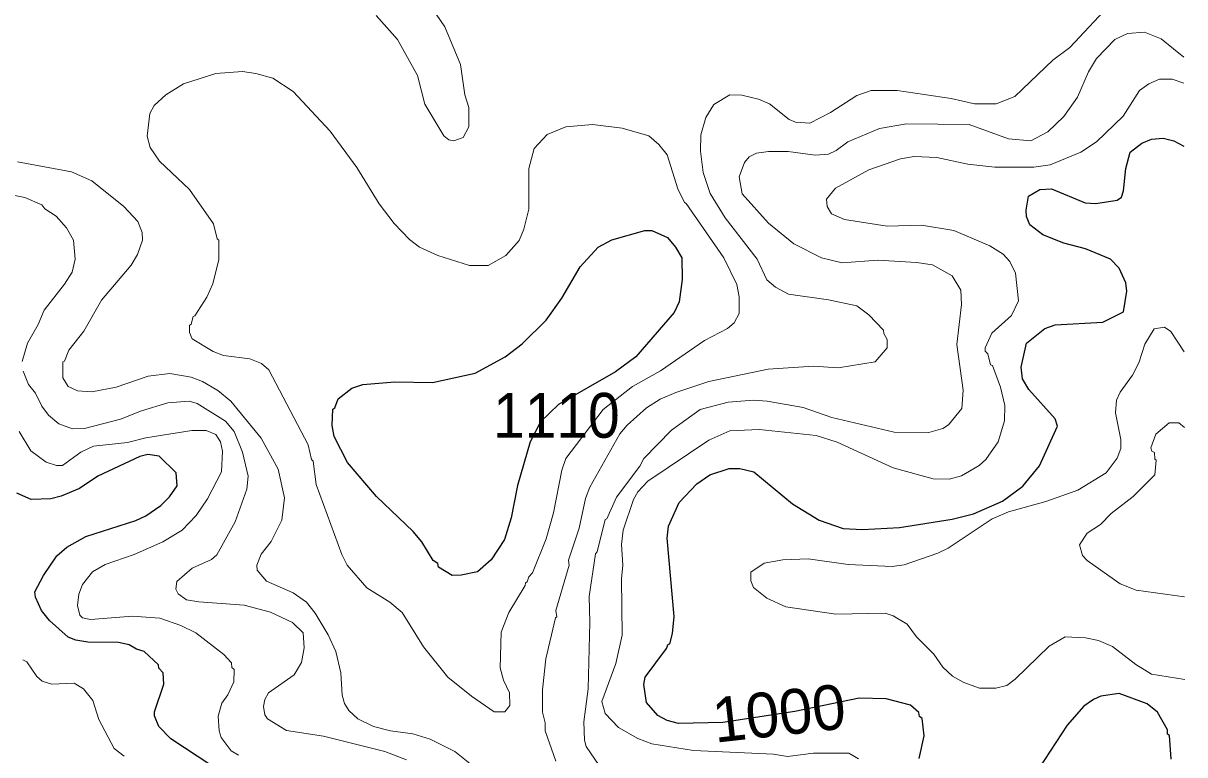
# Model space of a CAD drawing. Extents: x 447.8 to 473.9, y 7733.1 to 7760.8.
# Drawn here: x 471.833 to 473.906, y 7749.167 to 7750.473 of the extents above; entities that cross this region are included whole.
import ezdxf
from ezdxf.enums import TextEntityAlignment as Align

# ---------------------------------------------------------------- set-up
doc = ezdxf.new("R2010")
doc.units = 0
doc.header["$LTSCALE"] = 0.032
doc.layers.add('1', color=7, linetype='Continuous', lineweight=25)
doc.layers.add('2', color=7, linetype='Continuous', lineweight=13)
doc.layers.add('21', color=7, linetype='Continuous')
doc.layers.add('61', color=7, linetype='Continuous')

msp = doc.modelspace()

# ---------------------------------------------------------------- linework, layer by layer
at = {"layer": '1'}
for points in [[(473.8297, 7750.2588), (473.8472, 7750.2661), (473.8676, 7750.268), (473.8869, 7750.2632), (473.905, 7750.2534)], [(473.4325, 7749.1606), (473.4411, 7749.2009), (473.4375, 7749.2317), (473.4332, 7749.2353), (473.4315, 7749.2427), (473.417, 7749.256), (473.3736, 7749.2669), (473.3252, 7749.2684), (473.2107, 7749.2446), (473.0817, 7749.2247), (473.0027, 7749.2227), (472.9824, 7749.2285), (472.9659, 7749.2374), (472.9455, 7749.2602), (472.9412, 7749.2924), (472.9433, 7749.3055), (472.9817, 7749.3571), (472.9844, 7749.3644), (472.9876, 7749.3651), (472.9924, 7749.3834), (472.9954, 7749.4138), (472.9829, 7749.5537), (472.9851, 7749.5751), (473.004, 7749.6175), (473.0354, 7749.6506), (473.0589, 7749.6668), (473.0934, 7749.678), (473.1126, 7749.678), (473.1372, 7749.6725), (473.2066, 7749.615), (473.254, 7749.5857), (473.297, 7749.571), (473.331, 7749.5692), (473.3973, 7749.5726), (473.4913, 7749.5875), (473.5291, 7749.5971), (473.5809, 7749.62), (473.6173, 7749.6466), (473.6474, 7749.6832), (473.6792, 7749.7535), (473.6749, 7749.7668), (473.6281, 7749.8191), (473.6168, 7749.8384), (473.6145, 7749.8591), (473.6242, 7749.902), (473.6569, 7749.9281), (473.675, 7749.9344), (473.76, 7749.9392), (473.7973, 7749.9578), (473.8028, 7749.995), (473.8013, 7750.0094), (473.7892, 7750.036), (473.7739, 7750.052), (473.7291, 7750.0703), (473.6906, 7750.0807), (473.6532, 7750.0955), (473.6301, 7750.113), (473.6242, 7750.1278), (473.6234, 7750.1394), (473.6278, 7750.1646), (473.6477, 7750.1764), (473.6686, 7750.1774), (473.7286, 7750.1526), (473.7478, 7750.1511), (473.7855, 7750.1574), (473.7932, 7750.1626), (473.7968, 7750.1738), (473.8012, 7750.2135), (473.8091, 7750.2428), (473.8297, 7750.2588)], [(471.8543, 7749.4581), (471.8693, 7749.4873), (471.8932, 7749.5223), (471.9113, 7749.5379), (471.9452, 7749.5569), (472.0345, 7749.5856), (472.0521, 7749.5938), (472.079, 7749.6124), (472.0946, 7749.6279), (472.1081, 7749.6471), (472.1063, 7749.6705), (472.0763, 7749.7003), (472.0556, 7749.703), (472.0417, 7749.6997), (471.9666, 7749.6646), (471.9339, 7749.6426), (471.901, 7749.6285), (471.8826, 7749.6243), (471.8474, 7749.6229), (471.8221, 7749.634)], [(471.9273, 7749.3717), (471.9138, 7749.3773), (471.8803, 7749.4066), (471.8659, 7749.4248), (471.8551, 7749.4485), (471.8543, 7749.4581)], [(472.1681, 7749.1486), (472.0968, 7749.1958), (472.0752, 7749.2176), (472.0675, 7749.2369), (472.0674, 7749.2436), (472.0846, 7749.2934), (472.0834, 7749.3133), (472.0756, 7749.3219), (472.0746, 7749.3277), (472.049, 7749.3518), (472.0356, 7749.3558), (472.0227, 7749.3637), (472.0033, 7749.3678), (471.9484, 7749.3679), (471.9273, 7749.3717)], [(473.8821, 7749.1594), (473.8789, 7749.2016), (473.8757, 7749.2039), (473.8754, 7749.2118), (473.858, 7749.2435), (473.8391, 7749.2578), (473.7894, 7749.2763), (473.7567, 7749.2715), (473.7435, 7749.266), (473.7264, 7749.2538), (473.6967, 7749.22), (473.636, 7749.1273)]]:
    msp.add_lwpolyline(points, dxfattribs=at)
msp.add_lwpolyline([(472.564, 7749.8319), (472.6398, 7749.8484), (472.6938, 7749.8777), (472.7236, 7749.9007), (472.7665, 7749.9428), (472.7944, 7749.9824), (472.8271, 7750.0384), (472.8593, 7750.0732), (472.8841, 7750.0864), (472.9426, 7750.1029), (472.9551, 7750.1029), (472.983, 7750.0904), (472.9977, 7750.0735), (473.0087, 7750.054), (473.0092, 7750.0155), (473.0042, 7749.9759), (472.9952, 7749.9566), (472.9268, 7749.8773), (472.8904, 7749.8509), (472.7889, 7749.7923), (472.7566, 7749.7614), (472.738, 7749.7256), (472.7158, 7749.6476), (472.7045, 7749.5899), (472.6925, 7749.5515), (472.6683, 7749.5152), (472.6441, 7749.494), (472.615, 7749.4876), (472.5991, 7749.4873), (472.5746, 7749.5021), (472.5736, 7749.5083), (472.5652, 7749.5138), (472.5448, 7749.5474), (472.5296, 7749.566), (472.4641, 7749.6283), (472.4123, 7749.6888), (472.3881, 7749.7354), (472.3848, 7749.7547), (472.3861, 7749.7842), (472.3894, 7749.7864), (472.3952, 7749.8023), (472.4201, 7749.8215), (472.4393, 7749.8279), (472.4966, 7749.8327)], close=True, dxfattribs=at)
at = {"layer": '2'}
for points in [[(473.7795, 7750.5133), (473.7014, 7750.4296), (473.671, 7750.4071), (473.6029, 7750.3424), (473.5698, 7750.3291), (473.5314, 7750.329), (473.4896, 7750.3385), (473.3931, 7750.353), (473.3465, 7750.3532), (473.3213, 7750.3443), (473.274, 7750.3134), (473.2374, 7750.2945), (473.2114, 7750.2966), (473.2003, 7750.3011), (473.1655, 7750.3289), (473.1459, 7750.3373), (473.1161, 7750.3449), (473.0944, 7750.345), (473.0657, 7750.3277), (473.0514, 7750.305), (473.0428, 7750.2741), (473.0421, 7750.2449), (473.0469, 7750.2068), (473.0594, 7750.1693), (473.0861, 7750.1256), (473.1434, 7750.0518), (473.1603, 7750.015), (473.1757, 7750.002), (473.1989, 7749.9891), (473.2704, 7749.9793), (473.3214, 7749.9687), (473.3426, 7749.9522), (473.369, 7749.9249), (473.3692, 7749.9189), (473.3755, 7749.9086), (473.3755, 7749.8933), (473.3539, 7749.8683), (473.288, 7749.8577), (473.2435, 7749.8609), (473.1626, 7749.8553), (473.0567, 7749.8336), (472.9981, 7749.8141), (472.9702, 7749.8017), (472.9455, 7749.7866), (472.9112, 7749.7556), (472.8982, 7749.7403), (472.8444, 7749.6451), (472.8368, 7749.6247), (472.8254, 7749.5716), (472.8068, 7749.5145), (472.8078, 7749.5058), (472.784, 7749.4249), (472.7855, 7749.4131), (472.7831, 7749.4116), (472.7661, 7749.3387), (472.76, 7749.2831), (472.76, 7749.243), (472.7647, 7749.2239), (472.7648, 7749.21), (472.784, 7749.1555)], [(472.4635, 7750.4866), (472.5012, 7750.4439), (472.5373, 7750.3796), (472.55, 7750.3287), (472.5843, 7750.2722), (472.5932, 7750.2649), (472.6016, 7750.2633), (472.6188, 7750.269), (472.6285, 7750.2879), (472.6284, 7750.3225), (472.6217, 7750.3453), (472.614, 7750.3995), (472.5859, 7750.4668), (472.5705, 7750.4895)], [(472.8613, 7749.1481), (472.8382, 7749.1817), (472.8351, 7749.1935), (472.8337, 7749.2259), (472.8416, 7749.2847), (472.8449, 7749.404), (472.8433, 7749.4495), (472.8545, 7749.5259), (472.8576, 7749.5293), (472.8722, 7749.5871), (472.8752, 7749.5885), (472.8923, 7749.627), (472.9336, 7749.6826), (472.9407, 7749.6963), (472.9904, 7749.7469), (473.0416, 7749.7834), (473.0914, 7749.7967), (473.1366, 7749.7999), (473.1613, 7749.7983), (473.2255, 7749.7869), (473.2768, 7749.7693), (473.388, 7749.7431), (473.4496, 7749.7422), (473.4746, 7749.7493), (473.4846, 7749.7563), (473.5085, 7749.7855), (473.5109, 7749.8179), (473.4997, 7749.8996), (473.5077, 7749.9711), (473.5069, 7749.9968), (473.4914, 7750.0221), (473.4563, 7750.0417), (473.4277, 7750.046), (473.3584, 7750.0501), (473.2949, 7750.0452), (473.2582, 7750.054), (473.2085, 7750.079), (473.1634, 7750.1162), (473.1164, 7750.1683), (473.111, 7750.1991), (473.1207, 7750.2247), (473.1292, 7750.2348), (473.1421, 7750.2409), (473.1632, 7750.2439), (473.1988, 7750.2439), (473.2469, 7750.2376), (473.2703, 7750.2393), (473.2844, 7750.2457), (473.305, 7750.2616), (473.3617, 7750.285), (473.41, 7750.2936), (473.5215, 7750.2921), (473.5916, 7750.2665), (473.6317, 7750.2633), (473.6622, 7750.2789), (473.6905, 7750.3063), (473.7149, 7750.3411), (473.7345, 7750.3863), (473.7486, 7750.4101), (473.7817, 7750.4438), (473.8042, 7750.4549), (473.8343, 7750.4571), (473.8643, 7750.445), (473.8863, 7750.4272), (473.9048, 7750.4123)], [(473.9048, 7750.3661), (473.884, 7750.373), (473.8612, 7750.373), (473.842, 7750.365), (473.8259, 7750.3528), (473.7963, 7750.3072), (473.7488, 7750.2614), (473.7208, 7750.2426), (473.6663, 7750.2201), (473.6371, 7750.216), (473.5673, 7750.216), (473.5192, 7750.2216), (473.4639, 7750.2335), (473.4233, 7750.2351), (473.3989, 7750.2309), (473.3425, 7750.2115), (473.2828, 7750.1784), (473.2668, 7750.159), (473.2682, 7750.1457), (473.276, 7750.1329), (473.2994, 7750.1224), (473.3752, 7750.111), (473.4367, 7750.1125), (473.4945, 7750.1028), (473.5585, 7750.0755), (473.5821, 7750.0606), (473.5943, 7750.0476), (473.6045, 7750.0266), (473.6094, 7749.9772), (473.5974, 7749.9513), (473.5618, 7749.9198), (473.5503, 7749.8934), (473.5503, 7749.8875), (473.555, 7749.8829), (473.5599, 7749.8635), (473.563, 7749.8621), (473.5776, 7749.8236), (473.5855, 7749.7906), (473.5847, 7749.7633), (473.5734, 7749.7259), (473.5516, 7749.694), (473.5396, 7749.6834), (473.5079, 7749.665), (473.4861, 7749.6589), (473.4574, 7749.6595), (473.3862, 7749.6792), (473.2859, 7749.7254), (473.2488, 7749.7373), (473.1469, 7749.7478), (473.0947, 7749.7454), (473.0571, 7749.7289), (472.948, 7749.6554), (472.9303, 7749.6368), (472.9223, 7749.6229), (472.9043, 7749.5681), (472.9009, 7749.5423), (472.9034, 7749.5055), (472.9009, 7749.4811), (472.9025, 7749.3807), (472.8913, 7749.3301), (472.8658, 7749.262), (472.8722, 7749.2407), (472.896, 7749.216), (472.9301, 7749.1962), (472.9551, 7749.1869), (473.0295, 7749.1749), (473.1726, 7749.1682), (473.1972, 7749.1643), (473.2437, 7749.1698), (473.3067, 7749.17), (473.3241, 7749.1602)], [(472.6482, 7749.1372), (472.6034, 7749.1728), (472.5596, 7749.1952), (472.5287, 7749.2044), (472.4889, 7749.2096), (472.4585, 7749.2179), (472.4303, 7749.2312), (472.4144, 7749.2463), (472.407, 7749.2587), (472.4024, 7749.2738), (472.4, 7749.3135), (472.3915, 7749.3516), (472.3775, 7749.3814), (472.3543, 7749.4199), (472.3388, 7749.4394), (472.315, 7749.456), (472.2675, 7749.4773), (472.2512, 7749.4967), (472.2502, 7749.5055), (472.2579, 7749.5252), (472.2761, 7749.548), (472.2947, 7749.586), (472.2996, 7749.6259), (472.2884, 7749.6767), (472.2581, 7749.7325), (472.2038, 7749.7982), (472.1809, 7749.8172), (472.1534, 7749.8334), (472.133, 7749.8415), (472.0948, 7749.848), (472.0564, 7749.8432), (471.9991, 7749.8233), (471.9561, 7749.8152), (471.9301, 7749.8171), (471.9138, 7749.8246), (471.9039, 7749.8402), (471.904, 7749.8685), (471.9069, 7749.8698), (471.9149, 7749.8894), (471.9414, 7749.9234), (471.9731, 7749.9788), (472.0258, 7750.0414), (472.0371, 7750.0602), (472.0465, 7750.0857), (472.0456, 7750.0997), (472.0382, 7750.1193), (472.0131, 7750.146), (471.9558, 7750.1917), (471.9195, 7750.208), (471.8233, 7750.2256)], [(471.8032, 7750.1686), (471.8364, 7750.1622), (471.8666, 7750.1487), (471.8722, 7750.1417), (471.8923, 7750.1287), (471.9108, 7750.108), (471.9229, 7750.0855), (471.9263, 7750.052), (471.9205, 7750.0289), (471.9072, 7750.007), (471.8708, 7749.9607), (471.8602, 7749.9355), (471.841, 7749.9019), (471.8317, 7749.8692)], [(473.9056, 7749.8867), (473.8817, 7749.9229), (473.8704, 7749.9305), (473.8519, 7749.9274), (473.8353, 7749.9003), (473.8243, 7749.867), (473.8131, 7749.8449), (473.7909, 7749.8142), (473.7844, 7749.7999), (473.7828, 7749.7774), (473.7924, 7749.7299), (473.7923, 7749.7137), (473.7859, 7749.6966), (473.7664, 7749.6707), (473.7156, 7749.6397), (473.6587, 7749.6191), (473.5917, 7749.601), (473.5624, 7749.5886), (473.4843, 7749.536), (473.4658, 7749.5269), (473.4056, 7749.5065), (473.3839, 7749.5034), (473.3059, 7749.5066), (473.2344, 7749.5169), (473.1892, 7749.5153), (473.1558, 7749.5089), (473.1319, 7749.4934), (473.1319, 7749.4774), (473.1365, 7749.466), (473.1604, 7749.4469), (473.1943, 7749.4312), (473.2838, 7749.4184), (473.3715, 7749.42), (473.3862, 7749.415), (473.4109, 7749.4003), (473.4276, 7749.3776), (473.4586, 7749.3465), (473.4744, 7749.3235), (473.492, 7749.3074), (473.512, 7749.2964), (473.5403, 7749.2862), (473.5695, 7749.286), (473.589, 7749.2911), (473.6037, 7749.3019), (473.6643, 7749.361), (473.6928, 7749.3775), (473.7291, 7749.3759), (473.7522, 7749.371), (473.7773, 7749.3606), (473.8193, 7749.3281), (473.8468, 7749.3113), (473.9064, 7749.3017)], [(471.8333, 7749.8519), (471.8429, 7749.8282), (471.8553, 7749.8125), (471.8665, 7749.7897), (471.8783, 7749.7732), (471.8968, 7749.7579), (471.9214, 7749.7487), (471.9427, 7749.7493), (472.0071, 7749.7664), (472.0443, 7749.781), (472.0916, 7749.7952), (472.1298, 7749.7983), (472.1439, 7749.7944), (472.1945, 7749.7629), (472.21, 7749.7442), (472.2248, 7749.7074), (472.2347, 7749.6643), (472.2324, 7749.6412), (472.2114, 7749.5832), (472.1791, 7749.524), (472.1695, 7749.5159), (472.1347, 7749.5001), (472.1077, 7749.4763)], [(472.189, 7749.7092), (472.1852, 7749.7258), (472.1769, 7749.7387), (472.16, 7749.7462), (472.1343, 7749.7462), (472.052, 7749.7331), (472.0196, 7749.7246), (471.9587, 7749.7182), (471.9364, 7749.7073), (471.9034, 7749.6837), (471.8926, 7749.6837), (471.8744, 7749.6893), (471.8472, 7749.7099), (471.8263, 7749.7444)], [(473.9058, 7749.7512), (473.8959, 7749.7596), (473.8784, 7749.7598), (473.855, 7749.7397), (473.846, 7749.7152), (473.8476, 7749.7089), (473.8523, 7749.7066), (473.853, 7749.6951), (473.8556, 7749.693), (473.8531, 7749.6671), (473.8145, 7749.6282), (473.7753, 7749.5976), (473.756, 7749.5783), (473.7323, 7749.5625), (473.7187, 7749.5418), (473.7241, 7749.5231), (473.7321, 7749.5142), (473.7914, 7749.4725), (473.8196, 7749.4609), (473.9062, 7749.4492)], [(472.0828, 7749.5472), (472.117, 7749.5679), (472.1419, 7749.5945), (472.1621, 7749.6238), (472.1875, 7749.672), (472.189, 7749.7092)], [(472.2176, 7749.1663), (472.2048, 7749.1741), (472.1865, 7749.1978), (472.1828, 7749.2099), (472.1812, 7749.236), (472.1876, 7749.2593), (472.1988, 7749.2741), (472.209, 7749.2975), (472.21, 7749.3193), (472.2054, 7749.323), (472.205, 7749.3311), (472.1913, 7749.3464), (472.1417, 7749.385), (472.1148, 7749.3978), (472.0769, 7749.4111), (472.0285, 7749.4144), (471.9532, 7749.4088), (471.9393, 7749.4119), (471.9347, 7749.4166), (471.9304, 7749.4336), (471.9327, 7749.454), (471.9391, 7749.4712), (471.9573, 7749.4935), (471.9798, 7749.5068), (472.0311, 7749.5244), (472.0828, 7749.5472)], [(472.1077, 7749.4763), (472.106, 7749.463), (472.1099, 7749.4545), (472.1249, 7749.4439), (472.147, 7749.4399), (472.2279, 7749.4343)], [(472.2279, 7749.4343), (472.2747, 7749.4219), (472.3142, 7749.4031), (472.3332, 7749.3849), (472.335, 7749.3578), (472.3303, 7749.332), (472.3169, 7749.3097), (472.2711, 7749.2778), (472.2646, 7749.2657), (472.2622, 7749.2533), (472.2646, 7749.2384), (472.2691, 7749.2313), (472.303, 7749.2103), (472.369, 7749.2003), (472.4788, 7749.1727), (472.5172, 7749.1582)], [(471.8329, 7749.3365), (471.84, 7749.3329), (471.8577, 7749.3067), (471.8672, 7749.2986), (471.8845, 7749.2934), (471.9242, 7749.2949), (471.9409, 7749.285), (471.9576, 7749.2643), (471.9681, 7749.2304), (471.9954, 7749.1785), (472.0135, 7749.1644)]]:
    msp.add_lwpolyline(points, dxfattribs=at)
msp.add_lwpolyline([(472.9022, 7750.2857), (472.9502, 7750.2721), (472.9675, 7750.2568), (472.9827, 7750.2383), (473.0014, 7750.1776), (473.0134, 7750.1528), (473.0168, 7750.1513), (473.0837, 7750.054), (473.1069, 7750.0067), (473.1109, 7749.9845), (473.1109, 7749.955), (473.1023, 7749.9381), (473.0901, 7749.9282), (473.049, 7749.9069), (472.971, 7749.8525), (472.9208, 7749.8243), (472.8686, 7749.7838), (472.8019, 7749.6963), (472.7949, 7749.6754), (472.7799, 7749.5992), (472.7667, 7749.5525), (472.7422, 7749.4919), (472.7356, 7749.485), (472.7326, 7749.4756), (472.7296, 7749.4743), (472.7292, 7749.4696), (472.7003, 7749.421), (472.6861, 7749.386), (472.6846, 7749.3222), (472.6907, 7749.3004), (472.7012, 7749.2776), (472.7021, 7749.2552), (472.6929, 7749.2437), (472.6737, 7749.2436), (472.6332, 7749.2716), (472.591, 7749.3059), (472.5476, 7749.3596), (472.5095, 7749.421), (472.4879, 7749.4396), (472.4469, 7749.465), (472.4117, 7749.5055), (472.4021, 7749.5248), (472.3561, 7749.6498), (472.351, 7749.6915), (472.3479, 7749.6945), (472.3418, 7749.7203), (472.2717, 7749.8544), (472.2587, 7749.8656), (472.2377, 7749.874), (472.191, 7749.8801), (472.1721, 7749.887), (472.135, 7749.9094), (472.13, 7749.9208), (472.1299, 7749.9334), (472.133, 7749.9357), (472.1366, 7749.9493), (472.1399, 7749.9507), (472.1611, 7749.9843), (472.1719, 7750.0078), (472.1827, 7750.0513), (472.1827, 7750.0857), (472.1796, 7750.0879), (472.173, 7750.1148), (472.13, 7750.1764), (472.0765, 7750.2268), (472.0598, 7750.2513), (472.0546, 7750.2717), (472.0591, 7750.3118), (472.0673, 7750.3262), (472.0879, 7750.3451), (472.1195, 7750.365), (472.177, 7750.3835), (472.225, 7750.3867), (472.2487, 7750.3834), (472.2789, 7750.3747), (472.3153, 7750.351), (472.3813, 7750.2803), (472.4287, 7750.2158), (472.4687, 7750.1509), (472.4954, 7750.1154), (472.523, 7750.0867), (472.5405, 7750.0731), (472.5733, 7750.0583), (472.6297, 7750.0404), (472.6634, 7750.0403), (472.6946, 7750.0585), (472.7187, 7750.085), (472.7271, 7750.1055), (472.7358, 7750.1411), (472.7359, 7750.2138), (472.7454, 7750.2493), (472.7682, 7750.2745), (472.8016, 7750.288), (472.8496, 7750.292)], close=True, dxfattribs=at)

# ---------------------------------------------------------------- texts
at = {"layer": '21', "width": 0.95}
msp.add_text('1110', height=0.08, dxfattribs=at).set_placement((472.6719, 7749.7331))
at = {"layer": '61'}
msp.add_text('1000', height=0.08, rotation=6.326, dxfattribs=at).set_placement((473.1865, 7749.2017), align=Align.CENTER)

doc.saveas('drawing.dxf')
